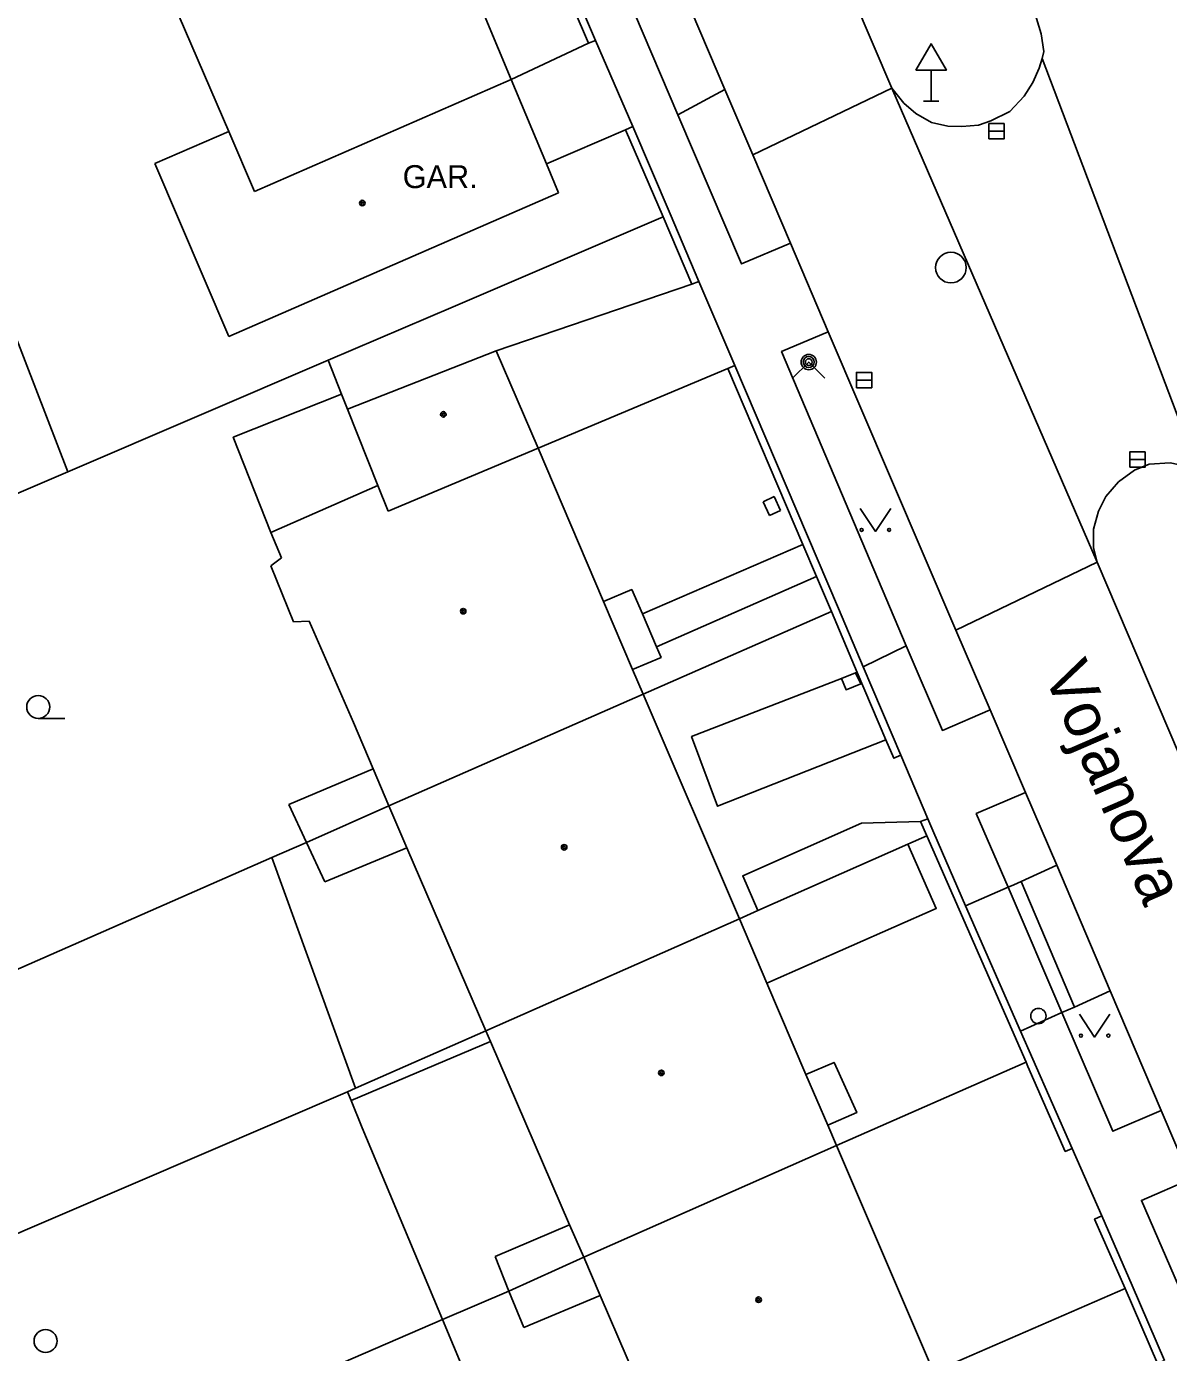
# Model space of a CAD drawing. Extents: x -596229 to -595156, y -1161237 to -1159376.
# Drawn here: x -595879.97 to -595842.62, y -1160614.83 to -1160571.46 of the extents above; entities that cross this region are included whole.
import ezdxf

# ---------------------------------------------------------------- set-up
doc = ezdxf.new("R2010")
doc.units = 0
for name, color, linetype in [('DOP - kresba z DSPS bez souradnic', 7, 'Continuous'), ('DOP - rozhrani ploch obecne', 7, 'Continuous'), ('Level 27', 7, 'Continuous'), ('Level 28', 7, 'Continuous'), ('Level 31', 7, 'Continuous'), ('Level 34', 7, 'Continuous'), ('Level 36', 7, 'Continuous'), ('Level 39', 7, 'Continuous'), ('Nazvy ulic', 7, 'Continuous'), ('plynovod - povrch.  znaky - PRIS skut. velikost', 7, 'Continuous'), ('Specificka linie pasportu komunikaci', 7, 'Continuous'), ('TM - budovy zdene_ betonove - VP', 7, 'Continuous'), ('TM - chodniky - VP', 7, 'Continuous'), ('TM - komunikace - VP', 7, 'Continuous'), ('TM - letecke snimky - pomocna linie', 7, 'Continuous'), ('TM - plot drateny_ kovovy - VP', 7, 'Continuous'), ('TM - podezdivka plotu - VP', 7, 'Continuous'), ('TM - popis objektu', 7, 'Continuous'), ('TM - rozhrani mezi zpev. plochami mezi sebou - VP', 7, 'Continuous'), ('TM - rozhrani ploch obecne - VP', 7, 'Continuous')]:
    doc.layers.add(name, color=color, linetype=linetype)

msp = doc.modelspace()

# ---------------------------------------------------------------- linework, layer by layer
at = {"layer": 'DOP - kresba z DSPS bez souradnic'}
for points in [[(-595871.39, -1160596.91), (-595868.64, -1160595.74)], [(-595870.82, -1160598.15), (-595871.39, -1160596.91)], [(-595870.22, -1160599.44), (-595870.82, -1160598.15)], [(-595867.53, -1160598.33), (-595870.22, -1160599.44)], [(-595869.36, -1160606.59), (-595864.8, -1160604.66)], [(-595862.21, -1160610.66), (-595864.65, -1160611.7)], [(-595864.65, -1160611.7), (-595864.2, -1160612.83)], [(-595864.2, -1160612.83), (-595863.71, -1160614.02)], [(-595863.71, -1160614.02), (-595861.21, -1160612.97)]]:
    msp.add_lwpolyline(points, dxfattribs=at)
at = {"layer": 'DOP - rozhrani ploch obecne'}
for points in [[(-595883.97, -1160572.17), (-595878.62, -1160586.03)], [(-595878.62, -1160586.03), (-595890.47, -1160591.1)], [(-595870.82, -1160598.15), (-595868.12, -1160596.96)], [(-595871.95, -1160598.64), (-595870.82, -1160598.15)], [(-595871.95, -1160598.64), (-595884.14, -1160604)], [(-595869.21, -1160606.19), (-595871.95, -1160598.64)], [(-595864.95, -1160604.31), (-595869.21, -1160606.19)], [(-595869.47, -1160606.31), (-595893.05, -1160616.43)], [(-595869.47, -1160606.31), (-595869.21, -1160606.19)], [(-595869.36, -1160606.59), (-595869.47, -1160606.31)], [(-595866.37, -1160613.76), (-595869, -1160607.49), (-595869.36, -1160606.59)], [(-595861.75, -1160611.72), (-595864.2, -1160612.83)], [(-595864.2, -1160612.83), (-595866.37, -1160613.76)], [(-595866.37, -1160613.76), (-595889.35, -1160623.7)], [(-595863.29, -1160621.12), (-595866.37, -1160613.76)]]:
    msp.add_lwpolyline(points, dxfattribs=at)
at = {"layer": 'Level 27'}
for p, q in [((-595848.5, -1160574.89), (-595848, -1160574.89)), ((-595852.83, -1160583.03), (-595852.33, -1160583.03)), ((-595843.89, -1160585.63), (-595843.39, -1160585.63))]:
    msp.add_line(p, q, dxfattribs=at)
for points in [[(-595848.5, -1160575.14), (-595848, -1160575.14), (-595848, -1160574.64), (-595848.5, -1160574.64)], [(-595852.83, -1160583.28), (-595852.33, -1160583.28), (-595852.33, -1160582.78), (-595852.83, -1160582.78)], [(-595843.89, -1160585.88), (-595843.39, -1160585.88), (-595843.39, -1160585.38), (-595843.89, -1160585.38)]]:
    msp.add_lwpolyline(points, close=True, dxfattribs=at)
msp.add_circle((-595849.74, -1160579.35), 0.5, dxfattribs=at)
at = {"layer": 'Level 28'}
msp.add_circle((-595846.88, -1160603.83), 0.25, dxfattribs=at)
at = {"layer": 'Level 31'}
msp.add_lwpolyline([(-595854.92, -1160582.97), (-595854.39, -1160582.44), (-595853.86, -1160582.97)], dxfattribs=at)
for radius in [0.25, 0.18, 0.11]:
    msp.add_circle((-595854.39, -1160582.44), radius, dxfattribs=at)
at = {"layer": 'Level 34'}
for p, q in [((-595850.39, -1160572.892), (-595850.39, -1160573.91)), ((-595850.64, -1160573.91), (-595850.14, -1160573.91))]:
    msp.add_line(p, q, dxfattribs=at)
msp.add_lwpolyline([(-595850.89, -1160572.892), (-595849.89, -1160572.892), (-595850.39, -1160572.026)], close=True, dxfattribs=at)
at = {"layer": 'Level 36'}
msp.add_line((-595879.59, -1160594.095), (-595878.715, -1160594.095), dxfattribs=at)
for points in [[(-595852.71, -1160587.23), (-595852.21, -1160587.98), (-595851.71, -1160587.23)], [(-595845.54, -1160603.77), (-595845.04, -1160604.52), (-595844.54, -1160603.77)]]:
    msp.add_lwpolyline(points, dxfattribs=at)
for centre, radius in [((-595852.66, -1160587.93), 0.05), ((-595851.761, -1160587.93), 0.05), ((-595879.59, -1160593.72), 0.375), ((-595845.49, -1160604.47), 0.05), ((-595844.591, -1160604.47), 0.05), ((-595879.35, -1160614.46), 0.375)]:
    msp.add_circle(centre, radius, dxfattribs=at)
at = {"layer": 'Level 39'}
for centre, radius in [((-595868.99, -1160577.24), 0.09), ((-595868.99, -1160577.24), 0.0398), ((-595866.34, -1160584.15), 0.09), ((-595866.34, -1160584.15), 0.0398), ((-595865.69, -1160590.59), 0.09), ((-595865.69, -1160590.59), 0.0398), ((-595862.39, -1160598.31), 0.09), ((-595862.39, -1160598.31), 0.0398), ((-595859.21, -1160605.69), 0.09), ((-595859.21, -1160605.69), 0.0398), ((-595856.03, -1160613.11), 0.09), ((-595856.03, -1160613.11), 0.0398)]:
    msp.add_circle(centre, radius, dxfattribs=at)
at = {"layer": 'plynovod - povrch.  znaky - PRIS skut. velikost'}
for points in [[(-595855.88, -1160587.01), (-595855.52, -1160586.84)], [(-595855.88, -1160587.01), (-595855.67, -1160587.46)], [(-595855.52, -1160586.84), (-595855.31, -1160587.29)], [(-595855.31, -1160587.29), (-595855.67, -1160587.46)], [(-595853.32, -1160592.79), (-595852.86, -1160592.61)], [(-595852.69, -1160592.97), (-595853.17, -1160593.16), (-595853.32, -1160592.79)], [(-595852.86, -1160592.61), (-595852.69, -1160592.97)]]:
    msp.add_lwpolyline(points, dxfattribs=at)
at = {"layer": 'Specificka linie pasportu komunikaci'}
for points in [[(-595841.68, -1160585.92), (-595846.76, -1160572.51)], [(-595856.22, -1160575.66), (-595851.67, -1160573.48)], [(-595844.96, -1160588.99), (-595851.67, -1160573.48)], [(-595849.58, -1160591.21), (-595844.96, -1160588.99)], [(-595852.61, -1160592.41), (-595851.2, -1160591.72)]]:
    msp.add_lwpolyline(points, dxfattribs=at)
at = {"layer": 'TM - budovy zdene_ betonove - VP'}
for points in [[(-595864.12, -1160573.2), (-595867.49, -1160565.12)], [(-595875.39, -1160570.17), (-595873.36, -1160574.9)], [(-595872.52, -1160576.86), (-595864.12, -1160573.2)], [(-595864.12, -1160573.2), (-595862.97, -1160575.96)], [(-595875.78, -1160575.95), (-595873.36, -1160574.9)], [(-595873.36, -1160574.9), (-595872.52, -1160576.86)], [(-595873.36, -1160581.6), (-595875.78, -1160575.95)], [(-595862.97, -1160575.96), (-595862.57, -1160576.91)], [(-595862.57, -1160576.91), (-595873.36, -1160581.6)], [(-595864.61, -1160582.07), (-595869.48, -1160583.98)], [(-595863.24, -1160585.26), (-595864.61, -1160582.07)], [(-595868.48, -1160586.48), (-595869.48, -1160583.98)], [(-595868.14, -1160587.32), (-595863.24, -1160585.26)], [(-595863.24, -1160585.26), (-595861.1, -1160590.27)], [(-595871.98, -1160588.02), (-595868.48, -1160586.48)], [(-595868.48, -1160586.48), (-595868.14, -1160587.32)], [(-595871.63, -1160588.84), (-595871.98, -1160588.02)], [(-595871.98, -1160589.11), (-595871.63, -1160588.84)], [(-595871.24, -1160590.94), (-595871.98, -1160589.11)], [(-595861.1, -1160590.27), (-595860.15, -1160592.5)], [(-595870.73, -1160590.92), (-595871.24, -1160590.94)], [(-595869.28, -1160594.23), (-595870.73, -1160590.92)], [(-595860.15, -1160592.5), (-595859.8, -1160593.3)], [(-595859.8, -1160593.3), (-595868.12, -1160596.96)], [(-595859.8, -1160593.3), (-595856.66, -1160600.65)], [(-595868.64, -1160595.74), (-595869.28, -1160594.23)], [(-595868.12, -1160596.96), (-595868.64, -1160595.74)], [(-595867.53, -1160598.33), (-595868.12, -1160596.96)], [(-595864.95, -1160604.31), (-595867.53, -1160598.33)], [(-595856.66, -1160600.65), (-595864.95, -1160604.31)], [(-595856.66, -1160600.65), (-595855.76, -1160602.76)], [(-595855.76, -1160602.76), (-595854.48, -1160605.74)], [(-595864.8, -1160604.66), (-595864.95, -1160604.31)], [(-595862.21, -1160610.66), (-595864.8, -1160604.66)], [(-595854.48, -1160605.74), (-595853.77, -1160607.4)], [(-595853.77, -1160607.4), (-595853.48, -1160608.07)], [(-595853.48, -1160608.07), (-595861.75, -1160611.72)], [(-595853.48, -1160608.07), (-595850.31, -1160615.47)], [(-595861.75, -1160611.72), (-595862.21, -1160610.66)], [(-595861.21, -1160612.97), (-595861.75, -1160611.72)], [(-595858.56, -1160619.12), (-595861.21, -1160612.97)]]:
    msp.add_lwpolyline(points, dxfattribs=at)
at = {"layer": 'TM - chodniky - VP'}
for points in [[(-595857.13, -1160573.52), (-595858.67, -1160574.35)], [(-595854.99, -1160578.55), (-595856.59, -1160579.23), (-595858.67, -1160574.35)], [(-595851.2, -1160591.72), (-595855.28, -1160582.1), (-595853.75, -1160581.45)], [(-595848.46, -1160593.82), (-595850.02, -1160594.49), (-595851.2, -1160591.72)], [(-595847.87, -1160599.62), (-595848.91, -1160597.21), (-595847.3, -1160596.52)], [(-595846.28, -1160598.9), (-595847.44, -1160599.43)], [(-595847.87, -1160599.62), (-595847.68, -1160599.54), (-595847.44, -1160599.43)], [(-595844.53, -1160603.01), (-595845.7, -1160603.54)], [(-595846.11, -1160603.72), (-595845.7, -1160603.54)], [(-595842.86, -1160606.92), (-595844.44, -1160607.6), (-595846.11, -1160603.72)], [(-595839.89, -1160613.86), (-595841.48, -1160614.54), (-595843.51, -1160609.86), (-595841.9, -1160609.17)]]:
    msp.add_lwpolyline(points, dxfattribs=at)
at = {"layer": 'TM - komunikace - VP'}
for points in [[(-595851.67, -1160573.48), (-595879.1, -1160509.31)], [(-595857.13, -1160573.52), (-595858.49, -1160570.34)], [(-595846.76, -1160572.51), (-595846.7, -1160572.28), (-595846.79, -1160571.7), (-595846.94, -1160571.2), (-595847.15, -1160570.76)], [(-595851.67, -1160573.48), (-595851.28, -1160573.97), (-595850.89, -1160574.31), (-595850.37, -1160574.6), (-595849.84, -1160574.72), (-595849.38, -1160574.74), (-595848.84, -1160574.69), (-595848.43, -1160574.55), (-595847.81, -1160574.24), (-595847.34, -1160573.74), (-595847.06, -1160573.3), (-595846.85, -1160572.83), (-595846.76, -1160572.51)], [(-595856.22, -1160575.66), (-595857.13, -1160573.52)], [(-595854.99, -1160578.55), (-595856.22, -1160575.66)], [(-595853.75, -1160581.45), (-595854.99, -1160578.55)], [(-595849.58, -1160591.21), (-595853.75, -1160581.45)], [(-595844.96, -1160588.99), (-595845.08, -1160588.52), (-595845.08, -1160587.91), (-595844.91, -1160587.32), (-595844.67, -1160586.84), (-595844.26, -1160586.36), (-595843.74, -1160585.98), (-595843.26, -1160585.78), (-595842.57, -1160585.74), (-595841.68, -1160585.92)], [(-595844.96, -1160588.99), (-595803.25, -1160686.77)], [(-595848.46, -1160593.82), (-595849.58, -1160591.21)], [(-595847.3, -1160596.52), (-595848.46, -1160593.82)], [(-595846.28, -1160598.9), (-595847.3, -1160596.52)], [(-595844.53, -1160603.01), (-595846.28, -1160598.9)], [(-595842.86, -1160606.92), (-595844.53, -1160603.01)], [(-595841.9, -1160609.17), (-595842.86, -1160606.92)]]:
    msp.add_lwpolyline(points, dxfattribs=at)
at = {"layer": 'TM - letecke snimky - pomocna linie'}
for points in [[(-595861.59, -1160572.01), (-595864.12, -1160573.2)], [(-595860.38, -1160574.84), (-595862.97, -1160575.96)], [(-595871.98, -1160588.02), (-595873.21, -1160584.9), (-595869.67, -1160583.49)], [(-595859.83, -1160590.68), (-595854.58, -1160588.41)], [(-595859.37, -1160591.75), (-595854.14, -1160589.45)], [(-595853.32, -1160592.79), (-595858.22, -1160594.69), (-595857.37, -1160596.97), (-595851.87, -1160594.8)], [(-595852.86, -1160592.61), (-595852.81, -1160592.59)], [(-595850.73, -1160597.47), (-595852.66, -1160597.52), (-595856.55, -1160599.24), (-595856.05, -1160600.38)], [(-595851.15, -1160598.21), (-595850.22, -1160600.31), (-595855.76, -1160602.76)]]:
    msp.add_lwpolyline(points, dxfattribs=at)
at = {"layer": 'TM - plot drateny_ kovovy - VP'}
for points in [[(-595865.01, -1160564.06), (-595861.59, -1160572.01)], [(-595861.59, -1160572.01), (-595861.36, -1160571.92)], [(-595860.14, -1160574.74), (-595860.38, -1160574.84)], [(-595860.38, -1160574.84), (-595859.15, -1160577.69)], [(-595866.02, -1160580.63), (-595859.15, -1160577.69)], [(-595859.15, -1160577.69), (-595858.21, -1160579.89)], [(-595858.21, -1160579.89), (-595857.98, -1160579.8)], [(-595870.11, -1160582.38), (-595866.02, -1160580.63)], [(-595878.62, -1160586.03), (-595870.11, -1160582.38)], [(-595856.81, -1160582.55), (-595857.04, -1160582.65)], [(-595857.04, -1160582.65), (-595854.58, -1160588.41)], [(-595854.58, -1160588.41), (-595854.14, -1160589.45)], [(-595854.14, -1160589.45), (-595853.65, -1160590.6)], [(-595859.8, -1160593.3), (-595853.65, -1160590.6)], [(-595853.65, -1160590.6), (-595852.81, -1160592.59)], [(-595852.81, -1160592.59), (-595851.87, -1160594.8)], [(-595851.87, -1160594.8), (-595851.61, -1160595.4), (-595851.38, -1160595.3)], [(-595850.5, -1160597.38), (-595850.73, -1160597.47)], [(-595850.73, -1160597.47), (-595850.53, -1160597.94)], [(-595851.15, -1160598.21), (-595850.53, -1160597.94)], [(-595850.53, -1160597.94), (-595847.28, -1160605.34)], [(-595856.05, -1160600.38), (-595851.15, -1160598.21)], [(-595856.66, -1160600.65), (-595856.05, -1160600.38)], [(-595853.48, -1160608.07), (-595847.28, -1160605.34)], [(-595847.28, -1160605.34), (-595847.22, -1160605.48), (-595846, -1160608.26), (-595845.78, -1160608.16)], [(-595844.81, -1160610.37), (-595845.04, -1160610.47), (-595844.04, -1160612.74)], [(-595850.31, -1160615.47), (-595844.04, -1160612.74)], [(-595844.04, -1160612.74), (-595842.98, -1160615.2), (-595842.76, -1160615.1)]]:
    msp.add_lwpolyline(points, dxfattribs=at)
at = {"layer": 'TM - podezdivka plotu - VP'}
for points in [[(-595864.78, -1160563.96), (-595861.36, -1160571.92)], [(-595861.36, -1160571.92), (-595860.14, -1160574.74)], [(-595860.14, -1160574.74), (-595858.92, -1160577.59)], [(-595858.92, -1160577.59), (-595857.98, -1160579.8)], [(-595857.98, -1160579.8), (-595856.81, -1160582.55)], [(-595856.81, -1160582.55), (-595853.42, -1160590.5)], [(-595853.42, -1160590.5), (-595852.61, -1160592.41)], [(-595852.61, -1160592.41), (-595851.38, -1160595.3)], [(-595851.38, -1160595.3), (-595850.5, -1160597.38)], [(-595850.5, -1160597.38), (-595850.3, -1160597.84)], [(-595850.3, -1160597.84), (-595849.26, -1160600.23)], [(-595849.26, -1160600.23), (-595847.46, -1160604.33)], [(-595847.46, -1160604.33), (-595847.06, -1160605.24)], [(-595847.06, -1160605.24), (-595845.78, -1160608.16)], [(-595845.78, -1160608.16), (-595844.81, -1160610.37)], [(-595844.81, -1160610.37), (-595843.81, -1160612.64)], [(-595843.81, -1160612.64), (-595842.76, -1160615.1)]]:
    msp.add_lwpolyline(points, dxfattribs=at)
at = {"layer": 'TM - rozhrani mezi zpev. plochami mezi sebou - VP'}
for points in [[(-595858.67, -1160574.35), (-595860.09, -1160571.03)], [(-595847.87, -1160599.62), (-595849.26, -1160600.23)], [(-595846.11, -1160603.72), (-595847.87, -1160599.62)], [(-595845.7, -1160603.54), (-595847.44, -1160599.43)], [(-595847.46, -1160604.33), (-595846.11, -1160603.72)]]:
    msp.add_lwpolyline(points, dxfattribs=at)
at = {"layer": 'TM - rozhrani ploch obecne - VP'}
for points in [[(-595858.21, -1160579.89), (-595864.61, -1160582.07)], [(-595869.67, -1160583.49), (-595870.11, -1160582.38)], [(-595857.04, -1160582.65), (-595863.24, -1160585.26)], [(-595869.48, -1160583.98), (-595869.67, -1160583.49)], [(-595861.1, -1160590.27), (-595860.18, -1160589.88), (-595859.83, -1160590.68)], [(-595859.83, -1160590.68), (-595859.37, -1160591.75)], [(-595859.37, -1160591.75), (-595859.22, -1160592.1), (-595860.15, -1160592.5)], [(-595853.77, -1160607.4), (-595852.82, -1160606.99), (-595853.56, -1160605.35), (-595854.48, -1160605.74)]]:
    msp.add_lwpolyline(points, dxfattribs=at)

# ---------------------------------------------------------------- texts
at = {"layer": 'Nazvy ulic'}
msp.add_text('Vojanova', height=1.5, rotation=293.4278, dxfattribs=at).set_placement((-595846.726, -1160592.626))
at = {"layer": 'TM - popis objektu'}
msp.add_text('GAR.', height=0.75, dxfattribs=at).set_placement((-595867.67, -1160576.75))

doc.saveas('drawing.dxf')
